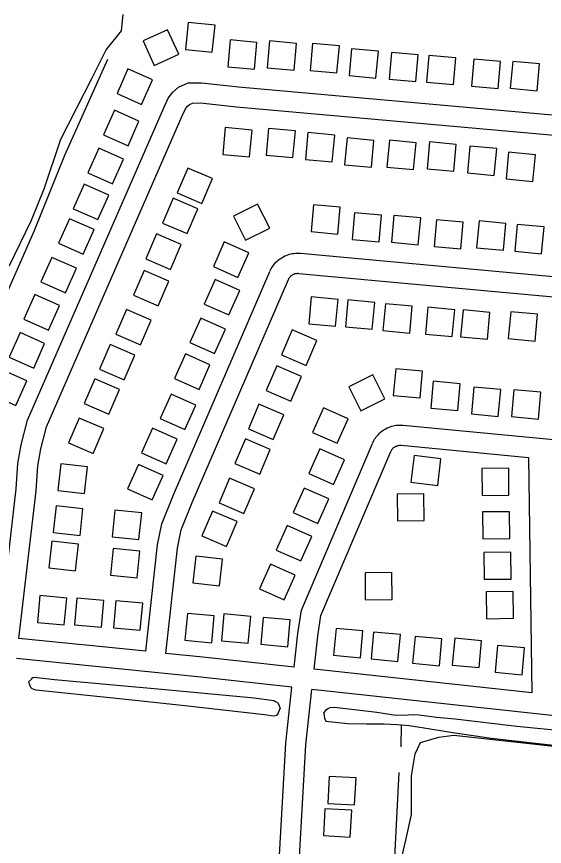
# Model space of a CAD drawing. Extents: x 3715084 to 3753216, y 488173 to 513963.
# Drawn here: x 3738516 to 3739300, y 502026 to 503259 of the extents above; entities that cross this region are included whole.
import ezdxf

# ---------------------------------------------------------------- set-up
doc = ezdxf.new("R2010")
doc.units = 0
for name, color, linetype in [('V-BLDG-OTLN', 7, 'Continuous'), ('V-ROAD-CNTR', 7, 'Continuous'), ('V-SITE-VEGE', 7, 'Continuous'), ('V-TOPO-SHOR', 7, 'Continuous')]:
    doc.layers.add(name, color=color, linetype=linetype)

msp = doc.modelspace()

# ---------------------------------------------------------------- linework, layer by layer
at = {"layer": 'V-BLDG-OTLN'}
for points in [[(3738766.6, 503210.4), (3738806.4, 503206.4), (3738810.5, 503246.2), (3738770.7, 503250.2)], [(3738720.3, 503186.6), (3738756.6, 503203.4), (3738739.8, 503239.7), (3738703.5, 503222.9)], [(3738829.3, 503184.5), (3738869.2, 503181), (3738872.8, 503220.8), (3738832.9, 503224.4)], [(3738888, 503183.2), (3738927.8, 503179.6), (3738931.4, 503219.4), (3738891.6, 503223)], [(3738951.7, 503179.3), (3738991.6, 503175.7), (3738995.2, 503215.6), (3738955.3, 503219.2)], [(3739009.7, 503171.5), (3739049.5, 503167.9), (3739053.1, 503207.7), (3739013.3, 503211.3)], [(3739069, 503166.2), (3739108.8, 503162.6), (3739112.4, 503202.4), (3739072.6, 503206)], [(3739124.7, 503161.7), (3739164.5, 503158.1), (3739168.1, 503198), (3739128.3, 503201.6)], [(3739191.3, 503156), (3739231.1, 503152.4), (3739234.7, 503192.2), (3739194.9, 503195.8)], [(3739249.1, 503152.6), (3739288.9, 503149), (3739292.5, 503188.8), (3739252.7, 503192.4)], [(3738701.4, 503128.8), (3738717.7, 503165.4), (3738681.1, 503181.7), (3738664.9, 503145.1)], [(3738681.3, 503067.3), (3738697.5, 503103.8), (3738661, 503120.1), (3738644.7, 503083.6)], [(3738865.5, 503090.6), (3738825.7, 503094.4), (3738821.9, 503054.5), (3738861.8, 503050.8)], [(3738929.8, 503089.4), (3738890, 503093.1), (3738886.3, 503053.3), (3738926.1, 503049.6)], [(3738988.3, 503083.1), (3738948.5, 503086.8), (3738944.8, 503047), (3738984.6, 503043.2)], [(3739046.5, 503075.2), (3739006.7, 503078.9), (3739003, 503039.1), (3739042.8, 503035.4)], [(3739109.3, 503071.6), (3739069.5, 503075.4), (3739065.7, 503035.5), (3739105.5, 503031.8)], [(3739168.9, 503069.2), (3739129.1, 503072.9), (3739125.4, 503033.1), (3739165.2, 503029.4)], [(3738658.1, 503010.7), (3738674.4, 503047.3), (3738637.9, 503063.5), (3738621.6, 503027)], [(3739229, 503063.1), (3739189.2, 503066.8), (3739185.4, 503027), (3739225.3, 503023.3)], [(3739286.4, 503053.9), (3739246.6, 503057.7), (3739242.8, 503017.9), (3739282.7, 503014.1)], [(3738769.9, 503034.2), (3738754.1, 502997.5), (3738790.9, 502981.7), (3738806.6, 503018.5)], [(3738636.4, 502957.5), (3738652.6, 502994.1), (3738616.1, 503010.3), (3738599.8, 502973.8)], [(3738748.3, 502989.3), (3738732.5, 502952.5), (3738769.3, 502936.8), (3738785.1, 502973.5)], [(3738855.9, 502926.9), (3738891.7, 502944.8), (3738873.7, 502980.6), (3738838, 502962.6)], [(3738953.1, 502939.7), (3738992.9, 502936.1), (3738996.5, 502976), (3738956.7, 502979.5)], [(3739014.3, 502927.9), (3739054.1, 502924.3), (3739057.7, 502964.1), (3739017.9, 502967.7)], [(3739072.6, 502923.9), (3739112.4, 502920.3), (3739116, 502960.1), (3739076.2, 502963.7)], [(3738614.7, 502906.1), (3738630.9, 502942.7), (3738594.4, 502958.9), (3738578.1, 502922.4)], [(3739135.8, 502917.5), (3739175.6, 502913.9), (3739179.2, 502953.7), (3739139.4, 502957.3)], [(3739199.1, 502915.7), (3739238.9, 502912.1), (3739242.5, 502952), (3739202.7, 502955.6)], [(3739255.8, 502910.5), (3739295.6, 502906.9), (3739299.2, 502946.7), (3739259.4, 502950.3)], [(3738723.4, 502936.2), (3738707.7, 502899.4), (3738744.4, 502883.6), (3738760.2, 502920.4)], [(3738844.6, 502871.6), (3738860.8, 502908.2), (3738824.3, 502924.4), (3738808, 502887.9)], [(3738588.4, 502848.6), (3738604.6, 502885.2), (3738568.1, 502901.4), (3738551.8, 502864.9)], [(3738705, 502881.8), (3738689.2, 502845.1), (3738726, 502829.3), (3738741.8, 502866.1)], [(3738831.1, 502815.9), (3738847.3, 502852.4), (3738810.8, 502868.7), (3738794.5, 502832.1)], [(3738563.2, 502793.4), (3738579.4, 502829.9), (3738542.9, 502846.2), (3738526.6, 502809.7)], [(3738993.2, 502839), (3738953.4, 502842.7), (3738949.6, 502802.9), (3738989.5, 502799.1)], [(3739047.9, 502834.6), (3739008, 502838.3), (3739004.3, 502798.5), (3739044.1, 502794.7)], [(3739103.5, 502828.8), (3739063.7, 502832.6), (3739060, 502792.7), (3739099.8, 502789)], [(3739166.5, 502823.7), (3739126.7, 502827.4), (3739122.9, 502787.6), (3739162.8, 502783.9)], [(3738679, 502824.1), (3738663.2, 502787.3), (3738700, 502771.5), (3738715.8, 502808.3)], [(3739218.8, 502819.6), (3739179, 502823.3), (3739175.3, 502783.5), (3739215.1, 502779.8)], [(3739289.6, 502816.9), (3739249.8, 502820.6), (3739246.1, 502780.8), (3739285.9, 502777.1)], [(3738809.7, 502758.5), (3738826, 502795), (3738789.4, 502811.3), (3738773.2, 502774.8)], [(3738541.1, 502736.8), (3738557.3, 502773.4), (3738520.8, 502789.6), (3738504.5, 502753.1)], [(3738925.1, 502793.6), (3738909.3, 502756.8), (3738946.1, 502741), (3738961.9, 502777.8)], [(3738654.7, 502771.9), (3738638.9, 502735.2), (3738675.7, 502719.4), (3738691.4, 502756.2)], [(3738786.7, 502705.3), (3738802.9, 502741.9), (3738766.4, 502758.1), (3738750.1, 502721.6)], [(3738902.3, 502740.4), (3738886.5, 502703.6), (3738923.3, 502687.9), (3738939.1, 502724.6)], [(3738514.6, 502681.4), (3738530.9, 502717.9), (3738494.3, 502734.2), (3738478, 502697.6)], [(3739027.2, 502673.4), (3739062.9, 502691.3), (3739045, 502727.1), (3739009.2, 502709.1)], [(3739075.3, 502696.2), (3739115.1, 502692.6), (3739118.7, 502732.4), (3739078.9, 502736)], [(3738631.9, 502721.1), (3738616.1, 502684.3), (3738652.9, 502668.6), (3738668.7, 502705.3)], [(3739131.1, 502677.5), (3739171, 502673.9), (3739174.6, 502713.7), (3739134.7, 502717.3)], [(3739191.4, 502668.8), (3739231.3, 502665.2), (3739234.9, 502705), (3739195, 502708.6)], [(3739251, 502664.8), (3739290.9, 502661.2), (3739294.5, 502701), (3739254.6, 502704.6)], [(3738765.5, 502645.6), (3738781.8, 502682.1), (3738745.2, 502698.4), (3738729, 502661.9)], [(3738875.8, 502683.4), (3738860, 502646.6), (3738896.8, 502630.9), (3738912.5, 502667.6)], [(3738991.9, 502625.2), (3739008.2, 502661.7), (3738971.6, 502678), (3738955.3, 502641.4)], [(3738608.5, 502662.7), (3738592.7, 502626), (3738629.5, 502610.2), (3738645.2, 502647)], [(3738737.8, 502594.9), (3738754.1, 502631.4), (3738717.6, 502647.7), (3738701.3, 502611.1)], [(3738855.9, 502631.9), (3738840.1, 502595.2), (3738876.9, 502579.4), (3738892.6, 502616.2)], [(3738986.6, 502564), (3739002.8, 502600.6), (3738966.3, 502616.9), (3738950, 502580.3)], [(3739146.1, 502602.2), (3739106.4, 502607), (3739101.6, 502567.3), (3739141.3, 502562.5)], [(3738581.4, 502594.9), (3738577, 502555.1), (3738616.8, 502550.8), (3738621.2, 502590.5)], [(3738717.1, 502541.1), (3738733.4, 502577.6), (3738696.8, 502593.9), (3738680.6, 502557.4)], [(3739247.1, 502548.3), (3739246.7, 502588.3), (3739206.7, 502587.8), (3739207.1, 502547.9)], [(3738832.2, 502573.6), (3738816.4, 502536.8), (3738853.2, 502521.1), (3738868.9, 502557.8)], [(3738963.1, 502505.9), (3738979.4, 502542.5), (3738942.8, 502558.8), (3738926.6, 502522.2)], [(3739080.9, 502549.9), (3739081.4, 502509.9), (3739121.4, 502510.4), (3739120.9, 502550.4)], [(3738574.5, 502532.3), (3738570.1, 502492.5), (3738609.9, 502488.1), (3738614.2, 502527.9)], [(3738697.4, 502482.2), (3738701.5, 502522), (3738661.7, 502526.1), (3738657.6, 502486.3)], [(3738806.6, 502524.6), (3738790.8, 502487.9), (3738827.6, 502472.1), (3738843.4, 502508.9)], [(3739248.5, 502483.6), (3739248, 502523.6), (3739208, 502523.2), (3739208.5, 502483.2)], [(3738937.9, 502450.5), (3738954.2, 502487), (3738917.6, 502503.3), (3738901.4, 502466.7)], [(3738567.8, 502480), (3738563.4, 502440.2), (3738603.2, 502435.9), (3738607.5, 502475.6)], [(3738694.8, 502425.2), (3738698.9, 502465), (3738659.1, 502469.1), (3738655, 502429.3)], [(3738781.9, 502457.5), (3738777.5, 502417.8), (3738817.3, 502413.4), (3738821.7, 502453.2)], [(3739250.4, 502423.6), (3739250, 502463.6), (3739210, 502463.2), (3739210.4, 502423.2)], [(3738913.2, 502392.7), (3738929.5, 502429.2), (3738892.9, 502445.5), (3738876.6, 502408.9)], [(3739033.3, 502432.7), (3739033.7, 502392.7), (3739073.7, 502393.1), (3739073.3, 502433.1)], [(3739253.7, 502365.2), (3739253.2, 502405.2), (3739213.2, 502404.7), (3739213.7, 502364.7)], [(3738546.6, 502359.1), (3738586.5, 502355.5), (3738590.1, 502395.3), (3738550.2, 502398.9)], [(3738601.8, 502355.5), (3738641.7, 502351.9), (3738645.2, 502391.7), (3738605.4, 502395.3)], [(3738659.6, 502351.2), (3738699.4, 502347.6), (3738703, 502387.5), (3738663.2, 502391.1)], [(3738765.8, 502332.6), (3738805.7, 502329), (3738809.3, 502368.9), (3738769.4, 502372.5)], [(3738820.1, 502331.9), (3738859.9, 502328.3), (3738863.5, 502368.1), (3738823.7, 502371.7)], [(3738878.6, 502326.6), (3738918.4, 502323), (3738922, 502362.8), (3738882.2, 502366.4)], [(3738986.7, 502310.3), (3739026.5, 502306.7), (3739030.1, 502346.5), (3738990.3, 502350.1)], [(3739042.4, 502304.8), (3739082.2, 502301.2), (3739085.8, 502341), (3739046, 502344.6)], [(3739104, 502298.4), (3739143.8, 502294.8), (3739147.4, 502334.6), (3739107.6, 502338.2)], [(3739162.9, 502295.7), (3739202.7, 502292.1), (3739206.3, 502332), (3739166.5, 502335.5)], [(3739226.7, 502285.1), (3739266.6, 502281.5), (3739270.2, 502321.4), (3739230.3, 502325)], [(3738980.2, 502130.3), (3738978, 502090.3), (3739017.9, 502088), (3739020.2, 502128)], [(3738973.7, 502082.4), (3738971.4, 502042.5), (3739011.3, 502040.2), (3739013.6, 502080.1)]]:
    msp.add_lwpolyline(points, close=True, dxfattribs=at)
at = {"layer": 'V-ROAD-CNTR'}
for points in [[(3738490.6, 502349.4), (3738514.9, 502557.5), (3738517.6, 502595.2), (3738522.4, 502623.1), (3738531.7, 502659.7), (3738734.4, 503123.8), (3738740.7, 503137.9), (3738747.8, 503146.7), (3738756, 503154.2), (3738770.5, 503160.7), (3738790.3, 503160.9), (3738845.4, 503154.8), (3739977.9, 503054)], [(3738519.2, 502335.4), (3738544.8, 502554.6), (3738547.4, 502591.6), (3738551.7, 502616.9), (3738560.1, 502649.9), (3738761.9, 503111.7), (3738766.6, 503122.2), (3738769.7, 503126.2), (3738772.6, 503128.8), (3738777, 503130.7), (3738788.8, 503130.8), (3738842.5, 503125), (3739975.3, 503024.1)], [(3738892.2, 502881), (3738893, 502882.7), (3738894.1, 502884.8), (3738895.3, 502886.8), (3738896.6, 502888.7), (3738898, 502890.6), (3738899.4, 502892.4), (3738901, 502894.1), (3738902.7, 502895.7), (3738904.4, 502897.2), (3738906.2, 502898.7), (3738908.1, 502900), (3738910.1, 502901.3), (3738912.1, 502902.4), (3738914.2, 502903.5), (3738916.3, 502904.4), (3738918.5, 502905.3), (3738920.7, 502906), (3738922.9, 502906.6), (3738925.2, 502907), (3738927.5, 502907.4), (3738929.8, 502907.6), (3738932.1, 502907.8), (3738934.5, 502907.8), (3738936.7, 502907.7), (3738937.4, 502907.6)], [(3738937.5, 502907.6), (3739737.3, 502834.1)], [(3738707.7, 502316.2), (3738724.8, 502474.3), (3738731.4, 502505.5), (3738749, 502548.8), (3738892.1, 502880.6)], [(3738919.4, 502868.4), (3738919.9, 502869.4), (3738920.3, 502870.1), (3738920.7, 502870.8), (3738921.1, 502871.4), (3738921.6, 502872), (3738922.1, 502872.6), (3738922.6, 502873.2), (3738923.1, 502873.8), (3738923.7, 502874.3), (3738924.3, 502874.7), (3738925, 502875.2), (3738925.6, 502875.6), (3738926.3, 502876), (3738927, 502876.3), (3738927.7, 502876.7), (3738928.4, 502876.9), (3738929.1, 502877.2), (3738929.9, 502877.4), (3738930.7, 502877.5), (3738931.4, 502877.7), (3738932.2, 502877.7), (3738933, 502877.8), (3738933.7, 502877.8), (3738934.6, 502877.7), (3738934.8, 502877.7)], [(3738934.8, 502877.7), (3739734.6, 502804.2)], [(3738737.5, 502313.2), (3738754.5, 502469.6), (3738760.2, 502496.7), (3738776.7, 502537.2), (3738919.6, 502868.7)], [(3739044.4, 502625.4), (3739045.2, 502627.1), (3739046.3, 502629.2), (3739047.4, 502631.2), (3739048.7, 502633.1), (3739050.1, 502635), (3739051.6, 502636.8), (3739053.1, 502638.5), (3739054.8, 502640.2), (3739056.5, 502641.7), (3739058.3, 502643.2), (3739060.2, 502644.5), (3739062.2, 502645.8), (3739064.2, 502646.9), (3739066.2, 502648), (3739068.4, 502648.9), (3739070.5, 502649.8), (3739072.7, 502650.5), (3739075, 502651.1), (3739077.3, 502651.6), (3739079.6, 502652), (3739081.9, 502652.2), (3739084.2, 502652.3), (3739086.5, 502652.4), (3739088.7, 502652.3), (3739089.7, 502652.2)], [(3739089.9, 502652.2), (3739500.6, 502613.1)], [(3738928, 502292.8), (3738933.5, 502342.8), (3738938.7, 502377.5), (3739044.2, 502625)], [(3739071.7, 502612.9), (3739072.1, 502614), (3739072.5, 502614.6), (3739072.9, 502615.3), (3739073.3, 502616), (3739073.8, 502616.6), (3739074.3, 502617.2), (3739074.8, 502617.7), (3739075.3, 502618.3), (3739075.9, 502618.8), (3739076.5, 502619.3), (3739077.1, 502619.7), (3739077.8, 502620.2), (3739078.5, 502620.5), (3739079.2, 502620.9), (3739079.9, 502621.2), (3739080.6, 502621.5), (3739081.3, 502621.7), (3739082.1, 502621.9), (3739082.8, 502622.1), (3739083.6, 502622.2), (3739084.4, 502622.3), (3739085.1, 502622.4), (3739085.9, 502622.4), (3739086.8, 502622.3), (3739087.2, 502622.3)], [(3739087, 502622.3), (3739276, 502604.3)], [(3738957.8, 502289.5), (3738963.2, 502338.9), (3738967.8, 502369.3), (3739071.8, 502613.2)], [(3739276, 502604.3), (3739281.3, 502254.3)], [(3738707.7, 502316.2), (3738519.2, 502335.4)], [(3738928, 502292.8), (3738792.5, 502307.6), (3738737.5, 502313.2)], [(3738924.7, 502263), (3738789.4, 502277.7), (3738515.7, 502305.6)], [(3739281.3, 502254.3), (3738957.8, 502289.5)], [(3738890.3, 501732.9), (3738915.5, 502179.8), (3738924.7, 502263)], [(3738920.2, 501731.2), (3738945.4, 502177.3), (3738954.5, 502259.7)], [(3740134.4, 502136.3), (3740068.7, 502142.3), (3739892.9, 502161.3), (3739598.4, 502189.5), (3738954.5, 502259.7)]]:
    msp.add_lwpolyline(points, dxfattribs=at)
at = {"layer": 'V-SITE-VEGE'}
for points in [[(3738673.6, 503262.4), (3738670.9, 503237.8), (3738649, 503210.5), (3738627.2, 503166.7), (3738580.8, 503076.6), (3738556.2, 503002.8), (3738537.1, 502956.4), (3738504.3, 502888.1)], [(3739083.2, 501989.3), (3739094.1, 502035.7), (3739102.3, 502074), (3739102.3, 502131.4), (3739107.7, 502164.1), (3739115.9, 502180.5), (3739143.2, 502188.7), (3739165.1, 502191.5), (3739686.6, 502134.1), (3739768.5, 502120.4), (3739806.7, 502104)]]:
    msp.add_lwpolyline(points, dxfattribs=at)
at = {"layer": 'V-TOPO-SHOR'}
msp.add_line((3739087, 502174.1), (3739087.3, 502207), dxfattribs=at)
for points in [[(3738650.5, 503195.3), (3738586.7, 503053), (3738541.5, 502939.8), (3738483.7, 502810.2), (3738442, 502712.1), (3738408, 502632.7), (3738326.9, 502454), (3738292.3, 502375.3), (3738285.2, 502353.2)], [(3738533.2, 502270.7), (3738537.6, 502275), (3738539.8, 502277.3), (3738541.6, 502277.7), (3738572.1, 502274.3), (3738736.3, 502259.4), (3738868.4, 502247), (3738897.9, 502243.1), (3738900.2, 502241.8), (3738903.8, 502239.5), (3738904.7, 502237.7), (3738905.6, 502235.1), (3738907.3, 502231.2)], [(3738533.2, 502270.7), (3738536.3, 502262.7), (3738538.1, 502260.9), (3738544.5, 502259.2), (3738668.4, 502246.3), (3738761.4, 502236.4), (3738884, 502222.2), (3738897.1, 502220.4), (3738899.6, 502220.8), (3738901.7, 502221.4), (3738903.7, 502222.6), (3738907.3, 502231.2)], [(3738972, 502224.1), (3738975.6, 502229.1), (3738977.4, 502230.9), (3738981.4, 502232.7), (3738988.2, 502233.2), (3739050.9, 502225.9), (3739079, 502221.5), (3739097.2, 502221.6), (3739105.8, 502222.1), (3739113.5, 502221.7), (3739139.4, 502218.2), (3739167, 502215.7), (3739258.7, 502204.9), (3739385.4, 502192.5), (3739463.9, 502183.4), (3739620.5, 502167.1), (3739837.4, 502143.9)], [(3738972, 502224.1), (3738972.9, 502216.8), (3738975.2, 502212.3), (3739007.4, 502208.8), (3739035.5, 502208.6), (3739045.5, 502208.6), (3739061.9, 502208.3), (3739080.9, 502207.5), (3739087.3, 502207), (3739099.1, 502206.2), (3739121.3, 502202.7), (3739157.2, 502196.6), (3739220.7, 502187.4), (3739335.1, 502174.5), (3739377.8, 502171.1), (3739484.4, 502161.8), (3739624.2, 502146.7), (3739758.5, 502135.7), (3739773.1, 502134.5), (3739793.5, 502130.9)], [(3739024.4, 501143.4), (3739031.6, 501222.4), (3739033.6, 501274.6), (3739035, 501341.4), (3739044.2, 501497.6), (3739048.2, 501593.3), (3739059.4, 501793.4), (3739075.7, 501971.1), (3739084, 502136.1)]]:
    msp.add_lwpolyline(points, dxfattribs=at)

doc.saveas('drawing.dxf')
